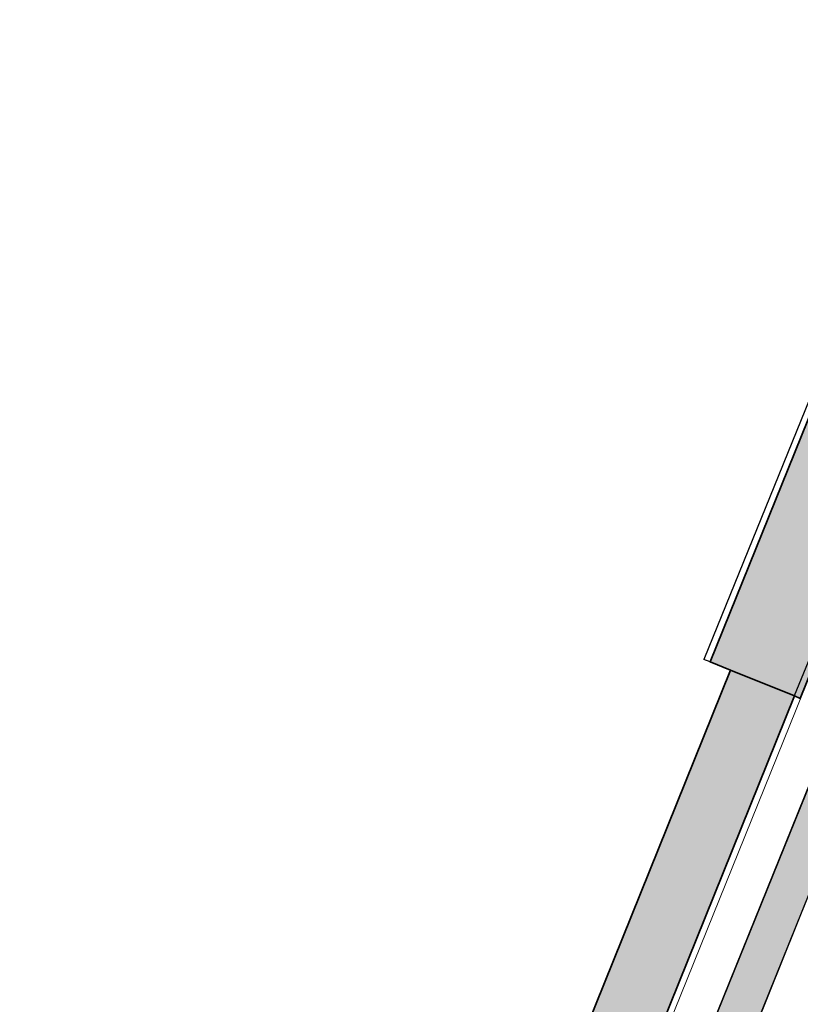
# Model space of a CAD drawing. Header units: millimetres. Extents: x -526411 to -400573, y 47353 to 130199.
# Tile 502 of 543: x -464175 to -462251, y 118671 to 121098. Entities that reach past the tile are written whole.
import ezdxf

# ---------------------------------------------------------------- set-up
doc = ezdxf.new("R2010")
doc.units = ezdxf.units.MM
for name, color, linetype, lineweight in [('01_ALGEMEEN', 7, 'Continuous', 18), ('A-FLOR', 192, 'Continuous', 18), ('m-pg-03_AI_dwg', 8, 'Continuous', 18)]:
    doc.layers.add(name, color=color, linetype=linetype, lineweight=lineweight)

# ---------------------------------------------------------------- blocks, each defined once
blk = doc.blocks.new('m-pg-03_AI_dwg_block 372-639340-3e Verdieping - Percelen telling LI')
at = {"layer": '01_ALGEMEEN', "color": 253, "lineweight": 25}
blk.add_line((256.79, 1795.78), (150.32, 1533.01), dxfattribs=at)
blk = doc.blocks.new('m-pg-03_AI_dwg_block 373-639341-3e Verdieping - Percelen telling LI')
at = {"layer": '01_ALGEMEEN', "color": 253, "lineweight": 25}
blk.add_line((278.96, 1796.53), (-133.46, 775.76), dxfattribs=at)
blk = doc.blocks.new('m-pg-03_AI_dwg_block 374-639342-3e Verdieping - Percelen telling LI')
at = {"layer": '01_ALGEMEEN', "color": 253, "lineweight": 25}
blk.add_line((273.1, 1794.05), (-138.32, 775.76), dxfattribs=at)
blk = doc.blocks.new('m-pg-03_AI_dwg_block 375-639343-3e Verdieping - Percelen telling LI')
at = {"layer": '01_ALGEMEEN', "color": 253, "lineweight": 25}
blk.add_line((264.48, 1784.79), (160.34, 1528.97), dxfattribs=at)
blk = doc.blocks.new('m-pg-03_AI_dwg_block 376-639344-3e Verdieping - Percelen telling LI')
at = {"layer": '01_ALGEMEEN', "color": 253, "lineweight": 25}
blk.add_line((153.25, 1531.82), (38.93, 1248.21), dxfattribs=at)
blk = doc.blocks.new('m-pg-03_AI_dwg_block 656-639624-3e Verdieping - Percelen telling LI')
at = {"layer": '01_ALGEMEEN', "color": 253, "lineweight": 25}
for p, q in [((150.99, 1532.74), (150.32, 1533.01)), ((160.34, 1528.97), (150.99, 1532.74))]:
    blk.add_line(p, q, dxfattribs=at)
blk = doc.blocks.new('m-pg-03_AI_dwg_block 689-639657-3e Verdieping - Percelen telling LI')
at = {"layer": '01_ALGEMEEN', "color": 253, "lineweight": 25}
blk.add_line((160.34, 1528.96), (-32.39, 1050.79), dxfattribs=at)
blk = doc.blocks.new('m-pg-03_AI_dwg_block 1315-640283-3e Verdieping - Percelen telling LI')
at = {"layer": '01_ALGEMEEN', "color": 53, "lineweight": 35}
blk.add_line((160.35, 1528.96), (153.25, 1531.83), dxfattribs=at)
at = {"layer": '01_ALGEMEEN', "color": 53, "lineweight": 35, "flags": 128}
for points in [[(153.25, 1531.83), (150.99, 1532.74), (257.2, 1795.61)], [(257.2, 1795.61), (267.22, 1791.56), (161.01, 1528.69), (160.35, 1528.96)]]:
    blk.add_lwpolyline(points, dxfattribs=at)
blk = doc.blocks.new('m-pg-03_AI_dwg_block 1316-640284-3e Verdieping - Percelen telling LI')
at = {"layer": '01_ALGEMEEN'}
blk.add_hatch(color=10, dxfattribs=at).paths.add_polyline_path([(161.01, 1528.69), (267.22, 1791.56), (257.2, 1795.61), (150.99, 1532.74), (160.35, 1528.96)], flags=0)
at = {"layer": '01_ALGEMEEN', "color": 133}
blk.add_line((160.35, 1528.96), (153.25, 1531.83), dxfattribs=at)
at = {"layer": '01_ALGEMEEN', "color": 133, "flags": 128}
for points in [[(153.25, 1531.83), (150.99, 1532.74), (257.2, 1795.61)], [(257.2, 1795.61), (267.22, 1791.56), (161.01, 1528.69), (160.35, 1528.96)]]:
    blk.add_lwpolyline(points, dxfattribs=at)
blk = doc.blocks.new('m-pg-03_AI_dwg_block 1318-640286-3e Verdieping - Percelen telling LI')
at = {"layer": '01_ALGEMEEN', "color": 133}
blk.add_line((150.99, 1532.74), (257.2, 1795.61), dxfattribs=at)
blk = doc.blocks.new('m-pg-03_AI_dwg_block 1320-640288-3e Verdieping - Percelen telling LI')
at = {"layer": '01_ALGEMEEN', "color": 133}
for p, q in [((153.25, 1531.83), (150.99, 1532.74)), ((160.35, 1528.96), (153.25, 1531.83)), ((161.01, 1528.69), (160.35, 1528.96))]:
    blk.add_line(p, q, dxfattribs=at)
blk = doc.blocks.new('m-pg-03_AI_dwg_block 1403-640371-3e Verdieping - Percelen telling LI')
at = {"layer": '01_ALGEMEEN', "color": 253, "lineweight": 25}
blk.add_line((-138.32, 775.76), (273.08, 1794.05), dxfattribs=at)
at = {"layer": '01_ALGEMEEN', "color": 253, "lineweight": 25, "flags": 128}
blk.add_lwpolyline([(273.08, 1794.05), (278.94, 1796.54), (-133.46, 775.76)], dxfattribs=at)
blk = doc.blocks.new('m-pg-03_AI_dwg_block 1404-640372-3e Verdieping - Percelen telling LI')
at = {"layer": '01_ALGEMEEN'}
blk.add_hatch(color=10, dxfattribs=at).paths.add_polyline_path([(-169.23, 687.24), (278.94, 1796.54), (273.08, 1794.05), (-171.71, 693.1)], flags=0)
at = {"layer": '01_ALGEMEEN', "color": 133}
blk.add_line((-138.32, 775.76), (273.08, 1794.05), dxfattribs=at)
at = {"layer": '01_ALGEMEEN', "color": 133, "flags": 128}
blk.add_lwpolyline([(273.08, 1794.05), (278.94, 1796.54), (-133.46, 775.76)], dxfattribs=at)
blk = doc.blocks.new('m-pg-03_AI_dwg_block 1405-640373-3e Verdieping - Percelen telling LI')
at = {"layer": '01_ALGEMEEN', "color": 213, "lineweight": 13}
blk.add_line((278.94, 1796.54), (-133.46, 775.76), dxfattribs=at)
blk = doc.blocks.new('m-pg-03_AI_dwg_block 1406-640374-3e Verdieping - Percelen telling LI')
at = {"layer": '01_ALGEMEEN', "color": 213, "lineweight": 13}
blk.add_line((-138.32, 775.76), (273.08, 1794.05), dxfattribs=at)
blk = doc.blocks.new('m-pg-03_AI_dwg_block 1407-640375-3e Verdieping - Percelen telling LI')
at = {"layer": '01_ALGEMEEN', "color": 133}
blk.add_line((278.94, 1796.54), (-133.46, 775.76), dxfattribs=at)
blk = doc.blocks.new('m-pg-03_AI_dwg_block 1408-640376-3e Verdieping - Percelen telling LI')
at = {"layer": '01_ALGEMEEN', "color": 133}
blk.add_line((-138.32, 775.76), (273.08, 1794.05), dxfattribs=at)
blk = doc.blocks.new('m-pg-03_AI_dwg_block 1593-640561-3e Verdieping - Percelen telling LI')
at = {"layer": '01_ALGEMEEN', "color": 53, "lineweight": 35}
for p, q in [((38.93, 1248.21), (153.25, 1531.82)), ((153.25, 1531.82), (160.35, 1528.96)), ((160.35, 1528.96), (-143.25, 775.76))]:
    blk.add_line(p, q, dxfattribs=at)
blk = doc.blocks.new('m-pg-03_AI_dwg_block 1594-640562-3e Verdieping - Percelen telling LI')
at = {"layer": '01_ALGEMEEN'}
h = blk.add_hatch(color=10, dxfattribs=at)
h.paths.add_polyline_path([(-174.21, 698.97), (38.93, 1227.73), (38.93, 1248.21), (-181.31, 701.83), (-174.26, 698.99)], flags=0)
h.paths.add_polyline_path([(38.93, 1227.73), (160.35, 1528.96), (153.25, 1531.82), (38.93, 1248.21)], flags=0)
at = {"layer": '01_ALGEMEEN', "color": 133}
blk.add_line((38.93, 1248.21), (153.25, 1531.82), dxfattribs=at)
at = {"layer": '01_ALGEMEEN', "color": 133, "flags": 128}
blk.add_lwpolyline([(153.25, 1531.82), (160.35, 1528.96), (-143.25, 775.76)], dxfattribs=at)
blk = doc.blocks.new('m-pg-03_AI_dwg_block 1595-640563-3e Verdieping - Percelen telling LI')
at = {"layer": '01_ALGEMEEN', "color": 133}
blk.add_line((160.35, 1528.96), (-143.25, 775.76), dxfattribs=at)
blk = doc.blocks.new('m-pg-03_AI_dwg_block 1596-640564-3e Verdieping - Percelen telling LI')
at = {"layer": '01_ALGEMEEN', "color": 133}
blk.add_line((38.93, 1248.21), (153.25, 1531.82), dxfattribs=at)
blk = doc.blocks.new('m-pg-03_AI_dwg_block 1597-640565-3e Verdieping - Percelen telling LI')
at = {"layer": '01_ALGEMEEN', "color": 133}
blk.add_line((153.25, 1531.82), (160.35, 1528.96), dxfattribs=at)
blk = doc.blocks.new('m-pg-03_AI_dwg_block 2-641149-3e Verdieping - Percelen telling LI')
for name in ['m-pg-03_AI_dwg_block 1403-640371-3e Verdieping - Percelen telling LI', 'm-pg-03_AI_dwg_block 1404-640372-3e Verdieping - Percelen telling LI', 'm-pg-03_AI_dwg_block 1405-640373-3e Verdieping - Percelen telling LI', 'm-pg-03_AI_dwg_block 1407-640375-3e Verdieping - Percelen telling LI', 'm-pg-03_AI_dwg_block 373-639341-3e Verdieping - Percelen telling LI', 'm-pg-03_AI_dwg_block 372-639340-3e Verdieping - Percelen telling LI', 'm-pg-03_AI_dwg_block 1315-640283-3e Verdieping - Percelen telling LI', 'm-pg-03_AI_dwg_block 1316-640284-3e Verdieping - Percelen telling LI', 'm-pg-03_AI_dwg_block 1318-640286-3e Verdieping - Percelen telling LI', 'm-pg-03_AI_dwg_block 374-639342-3e Verdieping - Percelen telling LI', 'm-pg-03_AI_dwg_block 1406-640374-3e Verdieping - Percelen telling LI', 'm-pg-03_AI_dwg_block 1408-640376-3e Verdieping - Percelen telling LI', 'm-pg-03_AI_dwg_block 375-639343-3e Verdieping - Percelen telling LI', 'm-pg-03_AI_dwg_block 656-639624-3e Verdieping - Percelen telling LI', 'm-pg-03_AI_dwg_block 1320-640288-3e Verdieping - Percelen telling LI', 'm-pg-03_AI_dwg_block 376-639344-3e Verdieping - Percelen telling LI', 'm-pg-03_AI_dwg_block 1593-640561-3e Verdieping - Percelen telling LI', 'm-pg-03_AI_dwg_block 1594-640562-3e Verdieping - Percelen telling LI', 'm-pg-03_AI_dwg_block 1596-640564-3e Verdieping - Percelen telling LI', 'm-pg-03_AI_dwg_block 1597-640565-3e Verdieping - Percelen telling LI', 'm-pg-03_AI_dwg_block 1595-640563-3e Verdieping - Percelen telling LI', 'm-pg-03_AI_dwg_block 689-639657-3e Verdieping - Percelen telling LI']:
    blk.add_blockref(name, (0, 0))
blk = doc.blocks.new('m-pg-03_AI_dwg-638970-3e Verdieping - Percelen telling LI')
blk.add_blockref('m-pg-03_AI_dwg_block 2-641149-3e Verdieping - Percelen telling LI', (0, 0))

msp = doc.modelspace()

# ---------------------------------------------------------------- linework, layer by layer
at = {"layer": 'A-FLOR'}
msp.add_line((-469771.9, 100815.2), (-460765.7, 123099.9), dxfattribs=at)

# ---------------------------------------------------------------- block references
at = {"layer": 'm-pg-03_AI_dwg', "color": 133, "xscale": 22.2068924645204, "yscale": 22.2068924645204, "zscale": 22.2068924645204}
msp.add_blockref('m-pg-03_AI_dwg-638970-3e Verdieping - Percelen telling LI', (-465826.5, 85478), dxfattribs=at)

doc.saveas('drawing.dxf')
